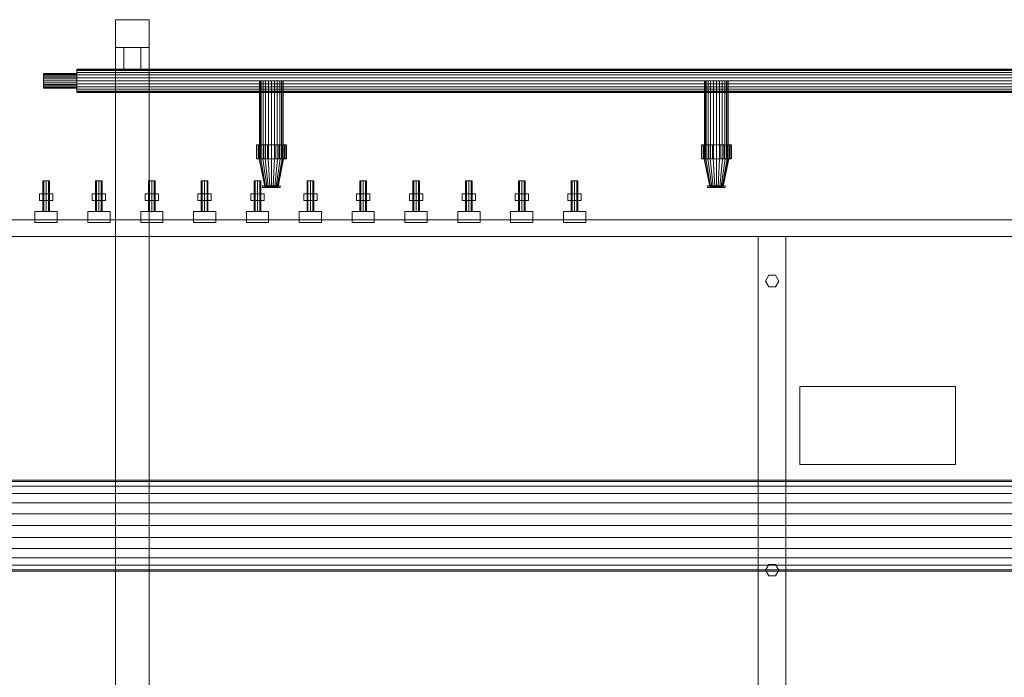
# Model space of a CAD drawing. Header units: millimetres. Extents: x -4738 to 65662, y -68080 to 6847.
# Tile 804 of 1056: x 11556 to 13326, y 1477 to 2660. Entities that reach past the tile are written whole.
import ezdxf

# ---------------------------------------------------------------- set-up
doc = ezdxf.new("R2010")
doc.units = ezdxf.units.MM
doc.layers.add('lateral_mezcladora', color=7, linetype='Continuous', lineweight=0)

msp = doc.modelspace()

# ---------------------------------------------------------------- linework, layer by layer
at = {"layer": 'lateral_mezcladora'}
for p, q in [((11728.381, 2660), (11788.381, 2660)), ((11728.381, 2660), (11728.381, 2610)), ((11788.381, 2610), (11788.381, 2660)), ((11728.381, 2610), (11788.381, 2610)), ((11728.381, 2610), (11728.381, 20)), ((11743.381, 2610), (11773.381, 2610)), ((11743.381, 2610), (11743.381, 2571.2)), ((11773.381, 2571.2), (11773.381, 2610)), ((11788.381, 20), (11788.381, 2610)), ((11658.381, 2570.478), (11658.381, 2571.2)), ((11658.381, 2571.2), (14708.381, 2571.2)), ((11658.381, 2568.36), (11658.381, 2570.478)), ((11658.381, 2570.478), (14708.381, 2570.478)), ((11658.381, 2564.991), (11658.381, 2568.36)), ((11658.381, 2568.36), (14708.381, 2568.36)), ((11743.381, 2571.2), (11773.381, 2571.2)), ((11598.381, 2562.557), (11598.381, 2563)), ((11658.381, 2563), (11598.381, 2563)), ((11598.381, 2561.258), (11598.381, 2562.557)), ((11658.381, 2562.557), (11598.381, 2562.557)), ((11598.381, 2559.192), (11598.381, 2561.258)), ((11658.381, 2561.258), (11598.381, 2561.258)), ((11598.381, 2556.5), (11598.381, 2559.192)), ((11658.381, 2559.192), (11598.381, 2559.192)), ((11598.381, 2553.365), (11598.381, 2556.5)), ((11658.381, 2556.5), (11598.381, 2556.5)), ((11598.381, 2550), (11598.381, 2553.365)), ((11658.381, 2553.365), (11598.381, 2553.365)), ((11598.381, 2550), (11598.381, 2546.635)), ((11598.381, 2550), (11658.381, 2550)), ((11658.381, 2560.6), (11658.381, 2564.991)), ((11658.381, 2564.991), (14708.381, 2564.991)), ((11658.381, 2562.557), (11658.381, 2563)), ((11658.381, 2561.258), (11658.381, 2562.557)), ((11658.381, 2559.192), (11658.381, 2561.258)), ((11658.381, 2555.487), (11658.381, 2560.6)), ((11658.381, 2560.6), (14708.381, 2560.6)), ((11658.381, 2556.5), (11658.381, 2559.192)), ((11658.381, 2553.365), (11658.381, 2556.5)), ((11658.381, 2555.487), (11658.381, 2550)), ((11658.381, 2555.487), (14708.381, 2555.487)), ((11658.381, 2553.365), (11658.381, 2550)), ((11658.381, 2550), (11658.381, 2544.513)), ((14708.381, 2550), (11658.381, 2550)), ((11658.381, 2550), (11658.381, 2546.635)), ((11987.904, 2550), (11987.181, 2550)), ((11987.181, 2550), (11987.181, 2410)), ((11990.022, 2550), (11987.904, 2550)), ((11987.904, 2550), (11987.904, 2410)), ((11993.391, 2550), (11990.022, 2550)), ((11990.022, 2550), (11990.022, 2410)), ((11997.781, 2550), (11993.391, 2550)), ((11993.391, 2550), (11993.391, 2410)), ((12002.895, 2550), (11997.781, 2550)), ((11997.781, 2550), (11997.781, 2410)), ((12008.381, 2550), (12002.895, 2550)), ((12002.895, 2550), (12002.895, 2410)), ((12013.868, 2550), (12008.381, 2550)), ((12008.381, 2550), (12008.381, 2410)), ((12018.981, 2550), (12013.868, 2550)), ((12013.868, 2550), (12013.868, 2410)), ((12023.372, 2550), (12018.981, 2550)), ((12018.981, 2550), (12018.981, 2410)), ((12026.741, 2550), (12023.372, 2550)), ((12023.372, 2550), (12023.372, 2410)), ((12028.859, 2550), (12026.741, 2550)), ((12026.741, 2550), (12026.741, 2410)), ((12028.859, 2550), (12029.581, 2550)), ((12028.859, 2550), (12028.859, 2410)), ((12029.581, 2410), (12029.581, 2550)), ((12787.904, 2550), (12787.181, 2550)), ((12787.181, 2550), (12787.181, 2410)), ((12790.022, 2550), (12787.904, 2550)), ((12787.904, 2550), (12787.904, 2410)), ((12793.391, 2550), (12790.022, 2550)), ((12790.022, 2550), (12790.022, 2410)), ((12797.781, 2550), (12793.391, 2550)), ((12793.391, 2550), (12793.391, 2410)), ((12802.895, 2550), (12797.781, 2550)), ((12797.781, 2550), (12797.781, 2410)), ((12808.381, 2550), (12802.895, 2550)), ((12802.895, 2550), (12802.895, 2410)), ((12813.868, 2550), (12808.381, 2550)), ((12808.381, 2550), (12808.381, 2410)), ((12818.981, 2550), (12813.868, 2550)), ((12813.868, 2550), (12813.868, 2410)), ((12823.372, 2550), (12818.981, 2550)), ((12818.981, 2550), (12818.981, 2410)), ((12826.741, 2550), (12823.372, 2550)), ((12823.372, 2550), (12823.372, 2410)), ((12828.859, 2550), (12826.741, 2550)), ((12826.741, 2550), (12826.741, 2410)), ((12828.859, 2550), (12829.581, 2550)), ((12828.859, 2550), (12828.859, 2410)), ((12829.581, 2410), (12829.581, 2550)), ((11598.381, 2546.635), (11598.381, 2543.5)), ((11658.381, 2546.635), (11598.381, 2546.635)), ((11598.381, 2543.5), (11598.381, 2540.808)), ((11658.381, 2543.5), (11598.381, 2543.5)), ((11598.381, 2540.808), (11598.381, 2538.742)), ((11658.381, 2540.808), (11598.381, 2540.808)), ((11598.381, 2538.742), (11598.381, 2537.443)), ((11658.381, 2538.742), (11598.381, 2538.742)), ((11598.381, 2537.443), (11598.381, 2537)), ((11658.381, 2537.443), (11598.381, 2537.443)), ((11658.381, 2537), (11598.381, 2537)), ((11658.381, 2546.635), (11658.381, 2543.5)), ((11658.381, 2544.513), (11658.381, 2539.4)), ((11658.381, 2544.513), (14708.381, 2544.513)), ((11658.381, 2543.5), (11658.381, 2540.808)), ((11658.381, 2540.808), (11658.381, 2538.742)), ((11658.381, 2539.4), (11658.381, 2535.009)), ((11658.381, 2539.4), (14708.381, 2539.4)), ((11658.381, 2538.742), (11658.381, 2537.443)), ((11658.381, 2537.443), (11658.381, 2537)), ((11658.381, 2535.009), (11658.381, 2531.64)), ((11658.381, 2535.009), (14708.381, 2535.009)), ((11658.381, 2531.64), (11658.381, 2529.522)), ((11658.381, 2531.64), (14708.381, 2531.64)), ((11658.381, 2529.522), (11658.381, 2528.8)), ((11658.381, 2529.522), (14708.381, 2529.522)), ((11658.381, 2528.8), (14708.381, 2528.8)), ((11981.381, 2435), (11982.301, 2435)), ((11981.381, 2435), (11981.381, 2410)), ((11982.301, 2435), (11984.999, 2435)), ((11982.301, 2410), (11982.301, 2435)), ((11984.999, 2435), (11989.29, 2435)), ((11984.999, 2410), (11984.999, 2435)), ((11989.29, 2435), (11994.881, 2435)), ((11989.29, 2410), (11989.29, 2435)), ((11994.881, 2435), (12001.393, 2435)), ((11994.881, 2410), (11994.881, 2435)), ((12001.393, 2435), (12008.381, 2435)), ((12001.393, 2410), (12001.393, 2435)), ((12008.381, 2435), (12015.37, 2435)), ((12008.381, 2410), (12008.381, 2435)), ((12015.37, 2435), (12021.881, 2435)), ((12015.37, 2410), (12015.37, 2435)), ((12021.881, 2435), (12027.473, 2435)), ((12021.881, 2410), (12021.881, 2435)), ((12027.473, 2435), (12031.764, 2435)), ((12027.473, 2410), (12027.473, 2435)), ((12031.764, 2435), (12034.461, 2435)), ((12031.764, 2410), (12031.764, 2435)), ((12034.461, 2435), (12035.381, 2435)), ((12034.461, 2410), (12034.461, 2435)), ((12035.381, 2410), (12035.381, 2435)), ((12781.381, 2435), (12782.301, 2435)), ((12781.381, 2435), (12781.381, 2410)), ((12782.301, 2435), (12784.999, 2435)), ((12782.301, 2410), (12782.301, 2435)), ((12784.999, 2435), (12789.29, 2435)), ((12784.999, 2410), (12784.999, 2435)), ((12789.29, 2435), (12794.881, 2435)), ((12789.29, 2410), (12789.29, 2435)), ((12794.881, 2435), (12801.393, 2435)), ((12794.881, 2410), (12794.881, 2435)), ((12801.393, 2435), (12808.381, 2435)), ((12801.393, 2410), (12801.393, 2435)), ((12808.381, 2435), (12815.37, 2435)), ((12808.381, 2410), (12808.381, 2435)), ((12815.37, 2435), (12821.881, 2435)), ((12815.37, 2410), (12815.37, 2435)), ((12821.881, 2435), (12827.473, 2435)), ((12821.881, 2410), (12821.881, 2435)), ((12827.473, 2435), (12831.764, 2435)), ((12827.473, 2410), (12827.473, 2435)), ((12831.764, 2435), (12834.461, 2435)), ((12831.764, 2410), (12831.764, 2435)), ((12834.461, 2435), (12835.381, 2435)), ((12834.461, 2410), (12834.461, 2435)), ((12835.381, 2410), (12835.381, 2435)), ((11982.301, 2410), (11981.381, 2410)), ((11982.301, 2410), (11984.999, 2410)), ((11984.999, 2410), (11989.29, 2410)), ((11986.381, 2410), (11987.131, 2410)), ((11986.381, 2410), (11996.381, 2360)), ((11987.131, 2410), (11989.329, 2410)), ((11996.79, 2360), (11987.131, 2410)), ((11987.904, 2410), (11987.181, 2410)), ((11990.022, 2410), (11987.904, 2410)), ((11989.29, 2410), (11994.881, 2410)), ((11989.329, 2410), (11992.825, 2410)), ((11997.989, 2360), (11989.329, 2410)), ((11993.391, 2410), (11990.022, 2410)), ((11992.825, 2410), (11997.381, 2410)), ((11999.896, 2360), (11992.825, 2410)), ((11997.781, 2410), (11993.391, 2410)), ((11994.881, 2410), (12001.393, 2410)), ((11997.381, 2410), (12002.687, 2410)), ((12002.381, 2360), (11997.381, 2410)), ((12002.895, 2410), (11997.781, 2410)), ((12001.393, 2410), (12008.381, 2410)), ((12002.687, 2410), (12008.381, 2410)), ((12005.276, 2360), (12002.687, 2410)), ((12008.381, 2410), (12002.895, 2410)), ((12013.868, 2410), (12008.381, 2410)), ((12008.381, 2410), (12015.37, 2410)), ((12008.381, 2410), (12014.076, 2410)), ((12008.381, 2360), (12008.381, 2410)), ((12011.487, 2360), (12014.076, 2410)), ((12018.981, 2410), (12013.868, 2410)), ((12014.076, 2410), (12019.381, 2410)), ((12014.381, 2360), (12019.381, 2410)), ((12015.37, 2410), (12021.881, 2410)), ((12016.867, 2360), (12023.938, 2410)), ((12018.774, 2360), (12027.434, 2410)), ((12023.372, 2410), (12018.981, 2410)), ((12019.381, 2410), (12023.938, 2410)), ((12019.973, 2360), (12029.632, 2410)), ((12020.381, 2360), (12030.381, 2410)), ((12021.881, 2410), (12027.473, 2410)), ((12026.741, 2410), (12023.372, 2410)), ((12023.938, 2410), (12027.434, 2410)), ((12028.859, 2410), (12026.741, 2410)), ((12027.434, 2410), (12029.632, 2410)), ((12027.473, 2410), (12031.764, 2410)), ((12029.581, 2410), (12028.859, 2410)), ((12029.632, 2410), (12030.381, 2410)), ((12031.764, 2410), (12034.461, 2410)), ((12034.461, 2410), (12035.381, 2410)), ((12782.301, 2410), (12781.381, 2410)), ((12782.301, 2410), (12784.999, 2410)), ((12784.999, 2410), (12789.29, 2410)), ((12786.381, 2410), (12787.131, 2410)), ((12786.381, 2410), (12796.381, 2360)), ((12787.131, 2410), (12789.329, 2410)), ((12796.79, 2360), (12787.131, 2410)), ((12787.904, 2410), (12787.181, 2410)), ((12790.022, 2410), (12787.904, 2410)), ((12789.29, 2410), (12794.881, 2410)), ((12789.329, 2410), (12792.825, 2410)), ((12797.989, 2360), (12789.329, 2410)), ((12793.391, 2410), (12790.022, 2410)), ((12792.825, 2410), (12797.381, 2410)), ((12799.896, 2360), (12792.825, 2410)), ((12797.781, 2410), (12793.391, 2410)), ((12794.881, 2410), (12801.393, 2410)), ((12797.381, 2410), (12802.687, 2410)), ((12802.381, 2360), (12797.381, 2410)), ((12802.895, 2410), (12797.781, 2410)), ((12801.393, 2410), (12808.381, 2410)), ((12802.687, 2410), (12808.381, 2410)), ((12805.276, 2360), (12802.687, 2410)), ((12808.381, 2410), (12802.895, 2410)), ((12813.868, 2410), (12808.381, 2410)), ((12808.381, 2410), (12815.37, 2410)), ((12808.381, 2410), (12814.076, 2410)), ((12808.381, 2360), (12808.381, 2410)), ((12811.487, 2360), (12814.076, 2410)), ((12818.981, 2410), (12813.868, 2410)), ((12814.076, 2410), (12819.381, 2410)), ((12814.381, 2360), (12819.381, 2410)), ((12815.37, 2410), (12821.881, 2410)), ((12816.867, 2360), (12823.938, 2410)), ((12818.774, 2360), (12827.434, 2410)), ((12823.372, 2410), (12818.981, 2410)), ((12819.381, 2410), (12823.938, 2410)), ((12819.973, 2360), (12829.632, 2410)), ((12820.381, 2360), (12830.381, 2410)), ((12821.881, 2410), (12827.473, 2410)), ((12826.741, 2410), (12823.372, 2410)), ((12823.938, 2410), (12827.434, 2410)), ((12828.859, 2410), (12826.741, 2410)), ((12827.434, 2410), (12829.632, 2410)), ((12827.473, 2410), (12831.764, 2410)), ((12829.581, 2410), (12828.859, 2410)), ((12829.632, 2410), (12830.381, 2410)), ((12831.764, 2410), (12834.461, 2410)), ((12834.461, 2410), (12835.381, 2410)), ((11599.139, 2370), (11597.381, 2370)), ((11597.381, 2315), (11597.381, 2370)), ((11603.381, 2370), (11599.139, 2370)), ((11599.139, 2315), (11599.139, 2370)), ((11607.624, 2370), (11603.381, 2370)), ((11603.381, 2315), (11603.381, 2370)), ((11609.381, 2370), (11607.624, 2370)), ((11607.624, 2315), (11607.624, 2370)), ((11609.381, 2370), (11609.381, 2315)), ((11694.139, 2370), (11692.381, 2370)), ((11692.381, 2315), (11692.381, 2370)), ((11698.381, 2370), (11694.139, 2370)), ((11694.139, 2315), (11694.139, 2370)), ((11702.624, 2370), (11698.381, 2370)), ((11698.381, 2315), (11698.381, 2370)), ((11704.381, 2370), (11702.624, 2370)), ((11702.624, 2315), (11702.624, 2370)), ((11704.381, 2370), (11704.381, 2315)), ((11789.139, 2370), (11787.381, 2370)), ((11787.381, 2315), (11787.381, 2370)), ((11793.381, 2370), (11789.139, 2370)), ((11789.139, 2315), (11789.139, 2370)), ((11797.624, 2370), (11793.381, 2370)), ((11793.381, 2315), (11793.381, 2370)), ((11799.381, 2370), (11797.624, 2370)), ((11797.624, 2315), (11797.624, 2370)), ((11799.381, 2370), (11799.381, 2315)), ((11884.139, 2370), (11882.381, 2370)), ((11882.381, 2315), (11882.381, 2370)), ((11888.381, 2370), (11884.139, 2370)), ((11884.139, 2315), (11884.139, 2370)), ((11892.624, 2370), (11888.381, 2370)), ((11888.381, 2315), (11888.381, 2370)), ((11894.381, 2370), (11892.624, 2370)), ((11892.624, 2315), (11892.624, 2370)), ((11894.381, 2370), (11894.381, 2315)), ((11979.139, 2370), (11977.381, 2370)), ((11977.381, 2315), (11977.381, 2370)), ((11983.381, 2370), (11979.139, 2370)), ((11979.139, 2315), (11979.139, 2370)), ((11987.624, 2370), (11983.381, 2370)), ((11983.381, 2315), (11983.381, 2370)), ((11989.381, 2370), (11987.624, 2370)), ((11987.624, 2315), (11987.624, 2370)), ((11989.381, 2370), (11989.381, 2315)), ((11992.381, 2361), (12024.381, 2361)), ((11992.381, 2361), (11992.381, 2358)), ((11992.381, 2358), (12024.381, 2358)), ((11996.79, 2360), (11996.381, 2360)), ((11996.79, 2360), (11997.989, 2360)), ((11997.989, 2360), (11999.896, 2360)), ((11999.896, 2360), (12002.381, 2360)), ((12002.381, 2360), (12005.276, 2360)), ((12005.276, 2360), (12008.381, 2360)), ((12008.381, 2360), (12011.487, 2360)), ((12011.487, 2360), (12014.381, 2360)), ((12014.381, 2360), (12016.867, 2360)), ((12016.867, 2360), (12018.774, 2360)), ((12018.774, 2360), (12019.973, 2360)), ((12019.973, 2360), (12020.381, 2360)), ((12024.381, 2358), (12024.381, 2361)), ((12074.139, 2370), (12072.381, 2370)), ((12072.381, 2315), (12072.381, 2370)), ((12078.381, 2370), (12074.139, 2370)), ((12074.139, 2315), (12074.139, 2370)), ((12082.624, 2370), (12078.381, 2370)), ((12078.381, 2315), (12078.381, 2370)), ((12084.381, 2370), (12082.624, 2370)), ((12082.624, 2315), (12082.624, 2370)), ((12084.381, 2370), (12084.381, 2315)), ((12169.139, 2370), (12167.381, 2370)), ((12167.381, 2315), (12167.381, 2370)), ((12173.381, 2370), (12169.139, 2370)), ((12169.139, 2315), (12169.139, 2370)), ((12177.624, 2370), (12173.381, 2370)), ((12173.381, 2315), (12173.381, 2370)), ((12179.381, 2370), (12177.624, 2370)), ((12177.624, 2315), (12177.624, 2370)), ((12179.381, 2370), (12179.381, 2315)), ((12264.139, 2370), (12262.381, 2370)), ((12262.381, 2315), (12262.381, 2370)), ((12268.381, 2370), (12264.139, 2370)), ((12264.139, 2315), (12264.139, 2370)), ((12272.624, 2370), (12268.381, 2370)), ((12268.381, 2315), (12268.381, 2370)), ((12274.381, 2370), (12272.624, 2370)), ((12272.624, 2315), (12272.624, 2370)), ((12274.381, 2370), (12274.381, 2315)), ((12359.139, 2370), (12357.381, 2370)), ((12357.381, 2315), (12357.381, 2370)), ((12363.381, 2370), (12359.139, 2370)), ((12359.139, 2315), (12359.139, 2370)), ((12367.624, 2370), (12363.381, 2370)), ((12363.381, 2315), (12363.381, 2370)), ((12369.381, 2370), (12367.624, 2370)), ((12367.624, 2315), (12367.624, 2370)), ((12369.381, 2370), (12369.381, 2315)), ((12454.139, 2370), (12452.381, 2370)), ((12452.381, 2315), (12452.381, 2370)), ((12458.381, 2370), (12454.139, 2370)), ((12454.139, 2315), (12454.139, 2370)), ((12462.624, 2370), (12458.381, 2370)), ((12458.381, 2315), (12458.381, 2370)), ((12464.381, 2370), (12462.624, 2370)), ((12462.624, 2315), (12462.624, 2370)), ((12464.381, 2370), (12464.381, 2315)), ((12549.139, 2370), (12547.381, 2370)), ((12547.381, 2315), (12547.381, 2370)), ((12553.381, 2370), (12549.139, 2370)), ((12549.139, 2315), (12549.139, 2370)), ((12557.624, 2370), (12553.381, 2370)), ((12553.381, 2315), (12553.381, 2370)), ((12559.381, 2370), (12557.624, 2370)), ((12557.624, 2315), (12557.624, 2370)), ((12559.381, 2370), (12559.381, 2315)), ((12792.381, 2361), (12824.381, 2361)), ((12792.381, 2361), (12792.381, 2358)), ((12792.381, 2358), (12824.381, 2358)), ((12796.79, 2360), (12796.381, 2360)), ((12796.79, 2360), (12797.989, 2360)), ((12797.989, 2360), (12799.896, 2360)), ((12799.896, 2360), (12802.381, 2360)), ((12802.381, 2360), (12805.276, 2360)), ((12805.276, 2360), (12808.381, 2360)), ((12808.381, 2360), (12811.487, 2360)), ((12811.487, 2360), (12814.381, 2360)), ((12814.381, 2360), (12816.867, 2360)), ((12816.867, 2360), (12818.774, 2360)), ((12818.774, 2360), (12819.973, 2360)), ((12819.973, 2360), (12820.381, 2360)), ((12824.381, 2358), (12824.381, 2361)), ((11597.381, 2347), (11591.381, 2347)), ((11591.381, 2335), (11591.381, 2347)), ((11609.381, 2347), (11597.381, 2347)), ((11597.381, 2335), (11597.381, 2347)), ((11615.381, 2347), (11609.381, 2347)), ((11609.381, 2335), (11609.381, 2347)), ((11615.381, 2347), (11615.381, 2335)), ((11692.381, 2347), (11686.381, 2347)), ((11686.381, 2335), (11686.381, 2347)), ((11704.381, 2347), (11692.381, 2347)), ((11692.381, 2335), (11692.381, 2347)), ((11710.381, 2347), (11704.381, 2347)), ((11704.381, 2335), (11704.381, 2347)), ((11710.381, 2347), (11710.381, 2335)), ((11787.381, 2347), (11781.381, 2347)), ((11781.381, 2335), (11781.381, 2347)), ((11799.381, 2347), (11787.381, 2347)), ((11787.381, 2335), (11787.381, 2347)), ((11805.381, 2347), (11799.381, 2347)), ((11799.381, 2335), (11799.381, 2347)), ((11805.381, 2347), (11805.381, 2335)), ((11882.381, 2347), (11876.381, 2347)), ((11876.381, 2335), (11876.381, 2347)), ((11894.381, 2347), (11882.381, 2347)), ((11882.381, 2335), (11882.381, 2347)), ((11900.381, 2347), (11894.381, 2347)), ((11894.381, 2335), (11894.381, 2347)), ((11900.381, 2347), (11900.381, 2335)), ((11977.381, 2347), (11971.381, 2347)), ((11971.381, 2335), (11971.381, 2347)), ((11989.381, 2347), (11977.381, 2347)), ((11977.381, 2335), (11977.381, 2347)), ((11995.381, 2347), (11989.381, 2347)), ((11989.381, 2335), (11989.381, 2347)), ((11995.381, 2347), (11995.381, 2335)), ((12072.381, 2347), (12066.381, 2347)), ((12066.381, 2335), (12066.381, 2347)), ((12084.381, 2347), (12072.381, 2347)), ((12072.381, 2335), (12072.381, 2347)), ((12090.381, 2347), (12084.381, 2347)), ((12084.381, 2335), (12084.381, 2347)), ((12090.381, 2347), (12090.381, 2335)), ((12167.381, 2347), (12161.381, 2347)), ((12161.381, 2335), (12161.381, 2347)), ((12179.381, 2347), (12167.381, 2347)), ((12167.381, 2335), (12167.381, 2347)), ((12185.381, 2347), (12179.381, 2347)), ((12179.381, 2335), (12179.381, 2347)), ((12185.381, 2347), (12185.381, 2335)), ((12262.381, 2347), (12256.381, 2347)), ((12256.381, 2335), (12256.381, 2347)), ((12274.381, 2347), (12262.381, 2347)), ((12262.381, 2335), (12262.381, 2347)), ((12280.381, 2347), (12274.381, 2347)), ((12274.381, 2335), (12274.381, 2347)), ((12280.381, 2347), (12280.381, 2335)), ((12357.381, 2347), (12351.381, 2347)), ((12351.381, 2335), (12351.381, 2347)), ((12369.381, 2347), (12357.381, 2347)), ((12357.381, 2335), (12357.381, 2347)), ((12375.381, 2347), (12369.381, 2347)), ((12369.381, 2335), (12369.381, 2347)), ((12375.381, 2347), (12375.381, 2335)), ((12452.381, 2347), (12446.381, 2347)), ((12446.381, 2335), (12446.381, 2347)), ((12464.381, 2347), (12452.381, 2347)), ((12452.381, 2335), (12452.381, 2347)), ((12470.381, 2347), (12464.381, 2347)), ((12464.381, 2335), (12464.381, 2347)), ((12470.381, 2347), (12470.381, 2335)), ((12547.381, 2347), (12541.381, 2347)), ((12541.381, 2335), (12541.381, 2347)), ((12559.381, 2347), (12547.381, 2347)), ((12547.381, 2335), (12547.381, 2347)), ((12565.381, 2347), (12559.381, 2347)), ((12559.381, 2335), (12559.381, 2347)), ((12565.381, 2347), (12565.381, 2335)), ((11597.381, 2335), (11591.381, 2335)), ((11609.381, 2335), (11597.381, 2335)), ((11609.381, 2335), (11615.381, 2335)), ((11692.381, 2335), (11686.381, 2335)), ((11704.381, 2335), (11692.381, 2335)), ((11704.381, 2335), (11710.381, 2335)), ((11787.381, 2335), (11781.381, 2335)), ((11799.381, 2335), (11787.381, 2335)), ((11799.381, 2335), (11805.381, 2335)), ((11882.381, 2335), (11876.381, 2335)), ((11894.381, 2335), (11882.381, 2335)), ((11894.381, 2335), (11900.381, 2335)), ((11977.381, 2335), (11971.381, 2335)), ((11989.381, 2335), (11977.381, 2335)), ((11989.381, 2335), (11995.381, 2335)), ((12072.381, 2335), (12066.381, 2335)), ((12084.381, 2335), (12072.381, 2335)), ((12084.381, 2335), (12090.381, 2335)), ((12167.381, 2335), (12161.381, 2335)), ((12179.381, 2335), (12167.381, 2335)), ((12179.381, 2335), (12185.381, 2335)), ((12262.381, 2335), (12256.381, 2335)), ((12274.381, 2335), (12262.381, 2335)), ((12274.381, 2335), (12280.381, 2335)), ((12357.381, 2335), (12351.381, 2335)), ((12369.381, 2335), (12357.381, 2335)), ((12369.381, 2335), (12375.381, 2335)), ((12452.381, 2335), (12446.381, 2335)), ((12464.381, 2335), (12452.381, 2335)), ((12464.381, 2335), (12470.381, 2335)), ((12547.381, 2335), (12541.381, 2335)), ((12559.381, 2335), (12547.381, 2335)), ((12559.381, 2335), (12565.381, 2335)), ((11583.381, 2315), (11623.381, 2315)), ((11583.381, 2315), (11583.381, 2295)), ((11599.139, 2315), (11597.381, 2315)), ((11603.381, 2315), (11599.139, 2315)), ((11607.624, 2315), (11603.381, 2315)), ((11607.624, 2315), (11609.381, 2315)), ((11623.381, 2295), (11623.381, 2315)), ((11678.381, 2315), (11718.381, 2315)), ((11678.381, 2315), (11678.381, 2295)), ((11694.139, 2315), (11692.381, 2315)), ((11698.381, 2315), (11694.139, 2315)), ((11702.624, 2315), (11698.381, 2315)), ((11702.624, 2315), (11704.381, 2315)), ((11718.381, 2295), (11718.381, 2315)), ((11773.381, 2315), (11813.381, 2315)), ((11773.381, 2315), (11773.381, 2295)), ((11789.139, 2315), (11787.381, 2315)), ((11793.381, 2315), (11789.139, 2315)), ((11797.624, 2315), (11793.381, 2315)), ((11797.624, 2315), (11799.381, 2315)), ((11813.381, 2295), (11813.381, 2315)), ((11868.381, 2315), (11908.381, 2315)), ((11868.381, 2315), (11868.381, 2295)), ((11884.139, 2315), (11882.381, 2315)), ((11888.381, 2315), (11884.139, 2315)), ((11892.624, 2315), (11888.381, 2315)), ((11892.624, 2315), (11894.381, 2315)), ((11908.381, 2295), (11908.381, 2315)), ((11963.381, 2315), (12003.381, 2315)), ((11963.381, 2315), (11963.381, 2295)), ((11979.139, 2315), (11977.381, 2315)), ((11983.381, 2315), (11979.139, 2315)), ((11987.624, 2315), (11983.381, 2315)), ((11987.624, 2315), (11989.381, 2315)), ((12003.381, 2295), (12003.381, 2315)), ((12058.381, 2315), (12098.381, 2315)), ((12058.381, 2315), (12058.381, 2295)), ((12074.139, 2315), (12072.381, 2315)), ((12078.381, 2315), (12074.139, 2315)), ((12082.624, 2315), (12078.381, 2315)), ((12082.624, 2315), (12084.381, 2315)), ((12098.381, 2295), (12098.381, 2315)), ((12153.381, 2315), (12193.381, 2315)), ((12153.381, 2315), (12153.381, 2295)), ((12169.139, 2315), (12167.381, 2315)), ((12173.381, 2315), (12169.139, 2315)), ((12177.624, 2315), (12173.381, 2315)), ((12177.624, 2315), (12179.381, 2315)), ((12193.381, 2295), (12193.381, 2315)), ((12248.381, 2315), (12288.381, 2315)), ((12248.381, 2315), (12248.381, 2295)), ((12264.139, 2315), (12262.381, 2315)), ((12268.381, 2315), (12264.139, 2315)), ((12272.624, 2315), (12268.381, 2315)), ((12272.624, 2315), (12274.381, 2315)), ((12288.381, 2295), (12288.381, 2315)), ((12343.381, 2315), (12383.381, 2315)), ((12343.381, 2315), (12343.381, 2295)), ((12359.139, 2315), (12357.381, 2315)), ((12363.381, 2315), (12359.139, 2315)), ((12367.624, 2315), (12363.381, 2315)), ((12367.624, 2315), (12369.381, 2315)), ((12383.381, 2295), (12383.381, 2315)), ((12438.381, 2315), (12478.381, 2315)), ((12438.381, 2315), (12438.381, 2295)), ((12454.139, 2315), (12452.381, 2315)), ((12458.381, 2315), (12454.139, 2315)), ((12462.624, 2315), (12458.381, 2315)), ((12462.624, 2315), (12464.381, 2315)), ((12478.381, 2295), (12478.381, 2315)), ((12533.381, 2315), (12573.381, 2315)), ((12533.381, 2315), (12533.381, 2295)), ((12549.139, 2315), (12547.381, 2315)), ((12553.381, 2315), (12549.139, 2315)), ((12557.624, 2315), (12553.381, 2315)), ((12557.624, 2315), (12559.381, 2315)), ((12573.381, 2295), (12573.381, 2315)), ((9808.381, 2300), (16008.381, 2300)), ((11583.381, 2295), (11623.381, 2295)), ((11678.381, 2295), (11718.381, 2295)), ((11773.381, 2295), (11813.381, 2295)), ((11868.381, 2295), (11908.381, 2295)), ((11963.381, 2295), (12003.381, 2295)), ((12058.381, 2295), (12098.381, 2295)), ((12153.381, 2295), (12193.381, 2295)), ((12248.381, 2295), (12288.381, 2295)), ((12343.381, 2295), (12383.381, 2295)), ((12438.381, 2295), (12478.381, 2295)), ((12533.381, 2295), (12573.381, 2295)), ((9808.381, 2270), (16008.381, 2270)), ((12883.381, 2270), (12933.381, 2270)), ((12883.381, 2270), (12883.381, 1240)), ((12933.381, 1240), (12933.381, 2270)), ((12896.381, 2190), (12902.381, 2200.392)), ((12902.381, 2200.392), (12914.381, 2200.392)), ((12914.381, 2200.392), (12920.381, 2190)), ((12902.381, 2179.608), (12896.381, 2190)), ((12914.381, 2179.608), (12902.381, 2179.608)), ((12920.381, 2190), (12914.381, 2179.608)), ((12958.381, 2000), (13238.381, 2000)), ((12958.381, 2000), (12958.381, 1860)), ((13238.381, 1860), (13238.381, 2000)), ((12958.381, 1860), (13238.381, 1860)), ((9648.381, 1832), (16168.381, 1832)), ((9648.381, 1829.206), (16168.381, 1829.206)), ((9648.381, 1821.014), (16168.381, 1821.014)), ((9648.381, 1807.983), (16168.381, 1807.983)), ((9648.381, 1791), (16168.381, 1791)), ((9648.381, 1771.223), (16168.381, 1771.223)), ((16168.381, 1750), (9648.381, 1750)), ((9648.381, 1728.777), (16168.381, 1728.777)), ((9648.381, 1709), (16168.381, 1709)), ((9648.381, 1692.017), (16168.381, 1692.017)), ((9648.381, 1678.986), (16168.381, 1678.986)), ((9648.381, 1670.794), (16168.381, 1670.794)), ((9648.381, 1668), (16168.381, 1668)), ((12896.381, 1670), (12902.381, 1680.392)), ((12902.381, 1659.608), (12896.381, 1670)), ((12902.381, 1680.392), (12914.381, 1680.392)), ((12914.381, 1680.392), (12920.381, 1670)), ((12920.381, 1670), (12914.381, 1659.608)), ((12914.381, 1659.608), (12902.381, 1659.608))]:
    msp.add_line(p, q, dxfattribs=at)

doc.saveas('drawing.dxf')
